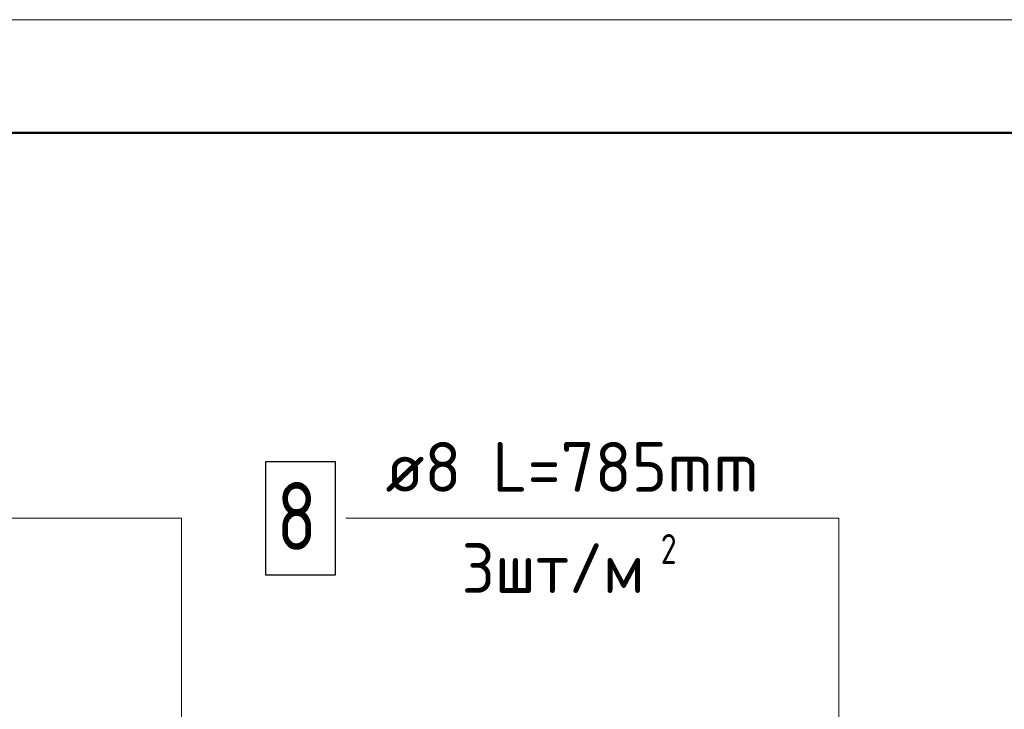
# Model space of a CAD drawing. Header units: millimetres. Extents: x 40580 to 1930067, y -240640 to 81020.
# Tile 498 of 656: x 1171554 to 1175906, y -213744 to -210694. Entities that reach past the tile are written whole.
import ezdxf

# ---------------------------------------------------------------- set-up
doc = ezdxf.new("R2010")
doc.units = ezdxf.units.MM
for name, color, linetype, lineweight in [('Standard', 7, 'Continuous', 25), ('Позиционная метка номер позиции', 7, 'Continuous', 13), ('Примечания', 7, 'Continuous', 13), ('Фиксатор', 7, 'Continuous', 25)]:
    doc.layers.add(name, color=color, linetype=linetype, lineweight=lineweight)
doc.styles.add('GOST 2.304', font='isocpeur.ttf', dxfattribs={"width": 0.8})
doc.styles.add('ISOCPEUR', font='isocpeur.ttf')

msp = doc.modelspace()

# ---------------------------------------------------------------- linework, layer by layer
at = {"layer": 'Standard', "color": 7, "linetype": 'Continuous', "lineweight": 13, "transparency": 33554687}
msp.add_lwpolyline([(1140928.1, -240394.3), (1182928.1, -240394.3), (1182928.1, -210694.3), (1140928.1, -210694.3), (1140928.1, -240394.3)], close=True, dxfattribs=at)
at = {"layer": 'Standard', "color": 7, "linetype": 'Continuous', "lineweight": 50, "transparency": 33554687}
msp.add_lwpolyline([(1142928.1, -211194.3), (1182428.1, -211194.3), (1182428.1, -239894.3), (1142928.1, -239894.3), (1142928.1, -211194.3)], close=True, dxfattribs=at)
at = {"layer": 'Позиционная метка номер позиции', "color": 7, "linetype": 'Continuous', "lineweight": 13, "transparency": 33554687}
for points in [[(1172269.4, -214042.6), (1172269.4, -212899.3), (1169512.9, -212899.3)], [(1176040.5, -214415.9), (1175173.8, -214415.9), (1175173.8, -212899.3), (1172994.9, -212899.3)]]:
    msp.add_lwpolyline(points, dxfattribs=at)
at = {"layer": 'Фиксатор', "color": 7, "linetype": 'Continuous', "lineweight": 25, "transparency": 33554687}
msp.add_lwpolyline([(1172639.9, -213149.3), (1172949.9, -213149.3), (1172949.9, -212649.3), (1172639.9, -212649.3), (1172639.9, -213149.3)], dxfattribs=at)

# ---------------------------------------------------------------- texts
at = {"layer": 'Примечания', "color": 7, "linetype": 'Continuous', "lineweight": 25, "transparency": 33554687, "attachment_point": 7, "style": 'GOST 2.304'}
for s, insert, char_height, width in [('\\W0.78;2', (1174387.2, -213100.9), 132, 143.811), ('\\W0.95;3шт/м', (1173507.2, -213229.2), 220, 984.761)]:
    msp.add_mtext(s, dxfattribs=dict(at, insert=insert, char_height=char_height, width=width))
at = {"layer": 'Фиксатор', "color": 7, "linetype": 'Continuous', "lineweight": 13, "transparency": 33554687, "attachment_point": 7, "style": 'ISOCPEUR'}
for s, insert, char_height, width in [('\\W0.98;ø8 L=785mm ', (1173170.6, -212781.9), 220, 1889.829), ('\\W0.78;8', (1172689.9, -213039.3), 300, 326.834)]:
    msp.add_mtext(s, dxfattribs=dict(at, insert=insert, char_height=char_height, width=width))

doc.saveas('drawing.dxf')
